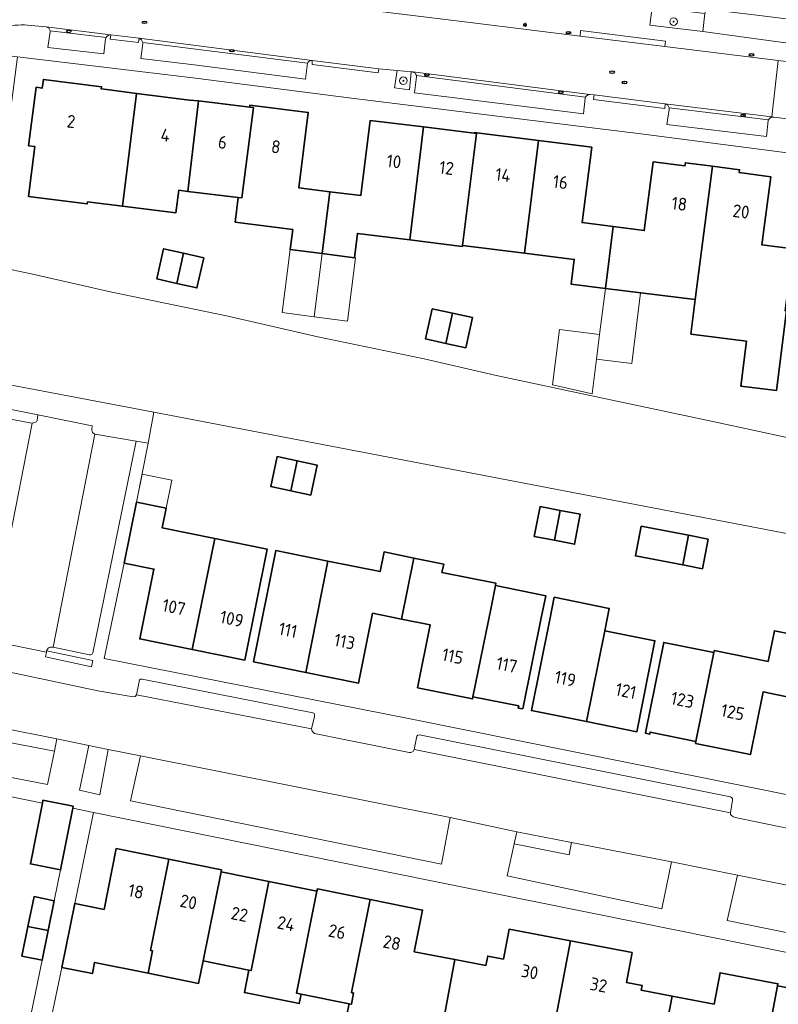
# Model space of a CAD drawing. Header units: metres. Extents: x 149984 to 156489, y 469398 to 478068.
# Tile 665 of 854: x 154436 to 154516, y 471860 to 471964. Entities that reach past the tile are written whole.
import ezdxf
from ezdxf.enums import TextEntityAlignment as Align

# ---------------------------------------------------------------- set-up
doc = ezdxf.new("R2010")
doc.units = ezdxf.units.M
doc.header["$LTSCALE"] = 0.75
for name, color, linetype, lineweight in [('B-WE-GK-BESCHOEIING-G', 252, 'GK-BESCHOEIING-SO', 18), ('B-WE-GR-BEPLANTING_CULTUUR_HEESTERS-GV', 252, 'Continuous', 18), ('B-WE-GR-BOOM-S', 252, 'Continuous', 25), ('B-WE-GR-GROENVOORZIENING-GV', 252, 'Continuous', 18), ('B-WE-GR-STRUIK-GV', 252, 'Continuous', 13), ('B-WE-IE-MEUBILAIR-S', 252, 'Continuous', 25), ('B-WE-OG-BEBOUWING-GV', 6, 'Continuous', 35), ('B-WE-OG-BEBOUWING-T18', 1, 'Continuous', 18), ('B-WE-OG-BEBOUWING_LUIFEL-GV', 6, 'Continuous', 18), ('B-WE-OG-BEBOUWING_OVERBOUWING-GV', 6, 'Continuous', 18), ('B-WE-OG-TERREIN_BEGROEID-GV', 252, 'Continuous', 18), ('B-WE-OG-TERREIN_ERF-GV', 252, 'Continuous', 18), ('B-WE-OG-WATER-GV', 252, 'Continuous', 18), ('B-WE-VH-HALFVERHARDING_GRASBETONSTEEN-GV', 252, 'Continuous', 18), ('B-WE-VH-OPENVERHARDING_BETONELEMENT-GV', 252, 'Continuous', 18), ('B-WE-VH-OPENVERHARDING_BETONSTRAATSTEEN-GV', 252, 'Continuous', 18), ('B-WE-VH-OPENVERHARDING_STRAATBAKSTEEN-GV', 252, 'Continuous', 18), ('B-WE-VH-OPENVERHARDING_TEGEL-GV', 252, 'Continuous', 18)]:
    doc.layers.add(name, color=color, linetype=linetype, lineweight=lineweight)
doc.styles.add('NLCS-ISO', font='NLCS-ISO.ttf')
doc.styles.add('NLCS-ISO-M750-T18', font='NLCS-ISO.ttf', dxfattribs={"height": 1.35})
doc.linetypes.add('GK-BESCHOEIING-SO', pattern='A,18,-3,[1,NLCS.SHX,S=0.6,R=0,X=0,Y=0],-3', length=24)

# ---------------------------------------------------------------- blocks, each defined once
blk = doc.blocks.new('SIE-MEUBILAIR_PAAL_LICHTMAST-SO')
for points in [[(-0.62, 0), (-1, 0)], [(-0.71, 0.71), (-0.44, 0.44)], [(0, 1), (0, 0.62)], [(0.44, 0.44), (0.71, 0.71)], [(1, 0), (0.62, 0)], [(-0.71, -0.71), (-0.44, -0.44)], [(0, -0.62), (0, -1)], [(0.44, -0.44), (0.71, -0.71)]]:
    blk.add_lwpolyline(points)
blk.add_circle((0, 0), 0.5)
blk = doc.blocks.new('SIE-MEUBILAIR_PUT_KOLK-SO')
blk.add_ellipse((0, 0), major_axis=(1.25, 0), ratio=0.54)
at = {"style": 'NLCS-ISO'}
blk.add_text('klk', height=0.75, dxfattribs=at).set_placement((0.03, 0), align=Align.MIDDLE_CENTER)
blk = doc.blocks.new('SIE-MEUBILAIR_PUT_RIOOLPUT-SO')
blk.add_ellipse((0, 0), major_axis=(1.25, 0), ratio=0.54)
at = {"style": 'NLCS-ISO'}
blk.add_text('ri', height=0.75, dxfattribs=at).set_placement((-0.04, 0.07), align=Align.MIDDLE_CENTER)
blk = doc.blocks.new('SGR-BOOM_GBKN-SO')
at = {"linetype": 'ByBlock', "lineweight": 18}
h = blk.add_hatch(color=0, dxfattribs=at)
h.dxf.hatch_style = 1
edge = h.paths.add_edge_path()
edge.add_arc((0, 0), 0.25, 0, 360)
at = {"color": 0, "linetype": 'ByBlock', "lineweight": 18}
for radius in [2, 0.25]:
    blk.add_circle((0, 0), radius, dxfattribs=at)
at = {"color": 0, "linetype": 'ByBlock', "lineweight": 18, "style": 'NLCS-ISO'}
blk.add_attdef('SOORT', (2.5, 0), '', height=1.5, dxfattribs=at)

msp = doc.modelspace()

# ---------------------------------------------------------------- linework, layer by layer
at = {"layer": 'B-WE-GK-BESCHOEIING-G', "flags": 128}
msp.add_lwpolyline([(154445.683, 471935.293), (154457.761, 471932.784), (154467.364, 471930.588), (154478.549, 471928.253), (154485.988, 471926.546), (154497.2, 471924.149), (154508.97, 471921.658), (154521, 471919.074), (154531.451, 471916.863), (154543.248, 471914.354), (154554.601, 471912.014), (154566.129, 471909.615), (154576.603, 471907.466), (154583.651, 471906.033), (154588.496, 471905.001), (154601.674, 471902.335), (154614.227, 471899.86), (154620.841, 471898.517), (154627.405, 471897.185), (154627.752, 471897.114), (154627.862, 471897.092), (154630.211, 471896.65), (154631.335, 471896.439), (154631.662, 471896.377), (154633.448, 471896.041), (154637.76, 471895.23), (154649.412, 471892.981), (154663.852, 471890.202), (154677.127, 471887.659), (154690.331, 471885.196), (154702.88, 471882.887), (154716.12, 471880.424), (154728.608, 471878.16), (154742.195, 471875.651), (154754.701, 471873.48), (154766.296, 471871.38), (154778.841, 471869.151), (154785.011, 471868.152)], dxfattribs=at)
at = {"layer": 'B-WE-GR-BEPLANTING_CULTUUR_HEESTERS-GV', "flags": 128}
msp.add_lwpolyline([(154508.123, 471964.629), (154502.563, 471965.303), (154502.334, 471963.415), (154507.894, 471962.742)], close=True, dxfattribs=at)
at = {"layer": 'B-WE-GR-GROENVOORZIENING-GV', "flags": 128}
msp.add_lwpolyline([(154475.705, 471958.636), (154475.436, 471956.807), (154477.023, 471956.6), (154477.202, 471958.503)], close=True, dxfattribs=at)
at = {"layer": 'B-WE-GR-STRUIK-GV', "flags": 128}
for points in [[(154428.022, 471899.621), (154432.693, 471922.612), (154433.099, 471922.576), (154432.988, 471922.02), (154433.16, 471922.192), (154433.35, 471922.21), (154437.026, 471921.523), (154437.288, 471921.505), (154437.55, 471921.541), (154437.727, 471921.636), (154437.799, 471921.758), (154437.88, 471922.373), (154432.002, 471923.517), (154427.252, 471899.108), (154427.905, 471898.967), (154428.393, 471898.862), (154433.135, 471897.968), (154433.259, 471898.506), (154433.25, 471898.668)], [(154438.682, 471896.875), (154443.542, 471895.836), (154443.669, 471896.5), (154438.797, 471897.53), (154438.774, 471897.37)]]:
    msp.add_lwpolyline(points, close=True, dxfattribs=at)
at = {"layer": 'B-WE-OG-BEBOUWING-GV', "flags": 128}
for points in [[(154448.258, 471956.222), (154445.146, 471956.613), (154444.56, 471956.686), (154444.587, 471956.916), (154438.457, 471957.691), (154438.341, 471956.778), (154437.687, 471956.861), (154436.908, 471950.7), (154437.563, 471950.617), (154436.899, 471945.359), (154443.085, 471944.577), (154443.116, 471944.785), (154446.784, 471944.33)], [(154452.415, 471943.632), (154452.711, 471946.014), (154453.663, 471945.896), (154454.814, 471955.425), (154453.857, 471955.518), (154453.854, 471955.519), (154448.258, 471956.222), (154446.784, 471944.33)], [(154460.581, 471954.727), (154460.196, 471954.774), (154454.814, 471955.425), (154453.663, 471945.896), (154458.991, 471945.27), (154459.375, 471945.225)], [(154460.196, 471954.774), (154460.581, 471954.727), (154459.375, 471945.225), (154458.991, 471945.27), (154458.66, 471942.661), (154464.718, 471941.892), (154464.45, 471939.772), (154467.831, 471939.338), (154468.626, 471945.861), (154465.362, 471946.275), (154466.35, 471954.214), (154460.22, 471954.976)], [(154467.831, 471939.338), (154471.211, 471938.905), (154471.529, 471941.47), (154477.054, 471940.786), (154478.477, 471952.683), (154472.884, 471953.373), (154471.89, 471945.447), (154468.626, 471945.861)], [(154477.054, 471940.786), (154482.579, 471940.102), (154482.59, 471940.19), (154484.069, 471951.992), (154483.831, 471952.022), (154478.477, 471952.683)], [(154489.138, 471939.382), (154490.617, 471951.243), (154483.84, 471952.088), (154483.833, 471952.034), (154483.831, 471952.022), (154484.069, 471951.992), (154482.59, 471940.19)], [(154490.617, 471951.243), (154489.138, 471939.382), (154494.377, 471938.735), (154494.054, 471936.125), (154497.646, 471935.679), (154498.475, 471942.193), (154495.201, 471942.609), (154496.21, 471950.546)], [(154497.646, 471935.679), (154507.12, 471934.502), (154508.922, 471948.543), (154506.067, 471948.909), (154506.024, 471948.572), (154502.667, 471948.999), (154501.748, 471941.777), (154498.475, 471942.193)], [(154516.71, 471933.31), (154516.574, 471933.326), (154517.406, 471939.832), (154514.133, 471940.251), (154515.071, 471947.43), (154511.744, 471947.878), (154511.777, 471948.177), (154508.922, 471948.543), (154507.12, 471934.502), (154506.654, 471930.873), (154512.502, 471930.123), (154511.895, 471925.396), (154515.654, 471924.914), (154516.731, 471933.307)], [(154452.513, 471936.212), (154453.233, 471939.376), (154451.112, 471939.859), (154450.392, 471936.694)], [(154453.233, 471939.376), (154452.513, 471936.212), (154454.633, 471935.729), (154455.353, 471938.894)], [(154479.41, 471933.537), (154478.712, 471930.352), (154480.838, 471929.887), (154481.535, 471933.072)], [(154481.535, 471933.072), (154480.838, 471929.887), (154482.963, 471929.422), (154483.66, 471932.607)], [(154464.512, 471914.367), (154465.177, 471917.516), (154463.066, 471917.963), (154462.401, 471914.814)], [(154465.177, 471917.516), (154464.512, 471914.367), (154466.623, 471913.921), (154467.289, 471917.07)], [(154454.13, 471897.648), (154456.508, 471909.339), (154450.981, 471910.459), (154451.402, 471912.536), (154448.285, 471913.168), (154446.984, 471906.748), (154450.101, 471906.117), (154448.612, 471898.766)], [(154492.89, 471912.299), (154490.772, 471912.709), (154490.16, 471909.563), (154492.281, 471909.152)], [(154492.89, 471912.299), (154492.281, 471909.152), (154494.397, 471908.742), (154495.009, 471911.888)], [(154505.792, 471906.555), (154506.387, 471909.684), (154501.417, 471910.628), (154500.811, 471907.502)], [(154508.47, 471909.287), (154506.387, 471909.684), (154505.792, 471906.555), (154507.864, 471906.161)], [(154459.667, 471896.526), (154462.036, 471908.219), (154456.508, 471909.339), (154454.13, 471897.648)], [(154468.432, 471906.961), (154462.937, 471908.069), (154460.576, 471896.355), (154466.114, 471895.238)], [(154468.432, 471906.961), (154466.114, 471895.238), (154471.653, 471894.122), (154473.134, 471901.467), (154476.172, 471900.852), (154477.48, 471907.289), (154474.343, 471907.922), (154473.926, 471905.854)], [(154477.48, 471907.289), (154476.172, 471900.852), (154479.21, 471900.237), (154477.871, 471893.621), (154483.642, 471892.453), (154483.695, 471892.67), (154485.607, 471902.06), (154486.075, 471904.381), (154486.125, 471904.628), (154480.439, 471905.775), (154480.617, 471906.657)], [(154488.947, 471891.395), (154490.9, 471900.993), (154491.372, 471903.313), (154486.075, 471904.381), (154485.607, 471902.06), (154483.695, 471892.67), (154488.515, 471891.706), (154488.472, 471891.49)], [(154497.577, 471899.633), (154498.05, 471901.986), (154492.266, 471903.15), (154491.796, 471900.813), (154489.865, 471891.219), (154495.649, 471890.055)], [(154500.943, 471888.99), (154502.871, 471898.568), (154497.577, 471899.633), (154495.649, 471890.055)], [(154518.6, 471898.998), (154515.453, 471899.633), (154514.8, 471896.398), (154509.115, 471897.546), (154509.071, 471897.33), (154507.184, 471887.979), (154507.14, 471887.763), (154512.924, 471886.596), (154514.255, 471893.193), (154517.294, 471892.579)], [(154509.071, 471897.33), (154503.788, 471898.397), (154501.9, 471889.046), (154501.857, 471888.83), (154502.318, 471888.737), (154502.361, 471888.953), (154507.184, 471887.979)], [(154441.601, 471881.141), (154438.414, 471881.771), (154438.353, 471881.462), (154437.09, 471875.074), (154440.277, 471874.444), (154441.563, 471880.952)], [(154449.498, 471863.563), (154449.969, 471865.916), (154449.744, 471865.962), (154451.671, 471875.57), (154446.131, 471876.681), (154444.849, 471870.288), (154441.771, 471870.92), (154440.388, 471864.179), (154443.622, 471863.531), (154443.855, 471864.694)], [(154457.167, 471874.244), (154457.21, 471874.46), (154451.671, 471875.57), (154449.744, 471865.962), (154449.969, 471865.916), (154449.498, 471863.563), (154454.812, 471862.498), (154455.284, 471864.851)], [(154460.108, 471863.884), (154460.338, 471863.837), (154462.221, 471873.23), (154457.167, 471874.244), (154455.284, 471864.851)], [(154465.607, 471861.353), (154465.118, 471861.451), (154467.276, 471872.217), (154462.221, 471873.23), (154460.338, 471863.837), (154460.108, 471863.884), (154459.636, 471861.53), (154464.921, 471860.471), (154465.411, 471860.372)], [(154471.138, 471861.468), (154470.893, 471861.517), (154472.859, 471871.322), (154467.319, 471872.433), (154467.276, 471872.217), (154465.118, 471861.451), (154465.607, 471861.353), (154470.657, 471860.34), (154470.902, 471860.291)], [(154436.84, 471868.5), (154438.981, 471868.067), (154439.614, 471871.2), (154437.473, 471871.633)], [(154470.893, 471861.517), (154471.138, 471861.468), (154470.902, 471860.291), (154470.657, 471860.34), (154470.435, 471859.214), (154480.338, 471857.262), (154480.59, 471858.587), (154481.809, 471865.002), (154477.518, 471865.818), (154478.399, 471870.211), (154472.859, 471871.322)], [(154436.84, 471868.5), (154436.206, 471865.367), (154438.348, 471864.934), (154438.981, 471868.067)], [(154485.551, 471857.644), (154485.103, 471855.286), (154491.533, 471854.064), (154493.985, 471866.963), (154487.506, 471868.194), (154486.908, 471865.051), (154485.258, 471865.364), (154485.071, 471864.382), (154481.809, 471865.002), (154480.59, 471858.587)], [(154493.985, 471866.963), (154491.533, 471854.064), (154502.914, 471851.901), (154503.362, 471854.259), (154504.673, 471861.16), (154501.422, 471861.777), (154501.517, 471862.274), (154499.866, 471862.588), (154500.464, 471865.732)], [(154513.548, 471850.491), (154515.781, 471862.24), (154515.822, 471862.457), (154509.731, 471863.614), (154509.104, 471860.318), (154504.673, 471861.16), (154503.362, 471854.259), (154503.952, 471854.147), (154507.744, 471853.426), (154507.408, 471851.658)], [(154519.282, 471851.844), (154521.066, 471861.236), (154515.781, 471862.24), (154513.548, 471850.491), (154518.833, 471849.486)]]:
    msp.add_lwpolyline(points, close=True, dxfattribs=at)
at = {"layer": 'B-WE-OG-BEBOUWING_LUIFEL-GV', "flags": 128}
for points in [[(154464.45, 471939.772), (154463.597, 471933.13), (154466.98, 471932.696), (154467.831, 471939.338)], [(154467.831, 471939.338), (154466.98, 471932.696), (154470.484, 471932.247), (154471.335, 471938.889)], [(154497.646, 471935.679), (154497.043, 471930.827), (154496.721, 471928.235), (154500.43, 471927.775), (154501.355, 471935.218)], [(154451.999, 471915.481), (154448.852, 471916.119), (154448.285, 471913.168), (154451.402, 471912.536)]]:
    msp.add_lwpolyline(points, close=True, dxfattribs=at)
at = {"layer": 'B-WE-OG-BEBOUWING_OVERBOUWING-GV', "flags": 128}
msp.add_lwpolyline([(154492.074, 471925.524), (154496.269, 471924.594), (154496.721, 471928.235), (154497.043, 471930.827), (154492.799, 471931.354)], close=True, dxfattribs=at)
at = {"layer": 'B-WE-OG-TERREIN_BEGROEID-GV', "flags": 128}
for points in [[(154449.479, 471919.38), (154450.11, 471922.663), (154432.117, 471926.038), (154427.797, 471926.842), (154427.732, 471924.348), (154432.002, 471923.517), (154437.88, 471922.373), (154443.589, 471921.216), (154443.553, 471920.783), (154443.626, 471920.512), (154443.897, 471920.313), (154448.227, 471919.59)], [(154439.616, 471886.931), (154433.545, 471888.096), (154433.823, 471889.424), (154428.234, 471890.524), (154427.069, 471890.686), (154425.975, 471885.946), (154438.902, 471883.453)], [(154444.422, 471882.346), (154445.281, 471887.114), (154443.239, 471887.53), (154442.272, 471882.834)], [(154447.653, 471881.72), (154480.373, 471875.063), (154481.289, 471879.959), (154448.696, 471886.464)], [(154504.614, 471875.289), (154494.09, 471877.337), (154493.839, 471876.047), (154488.044, 471877.188), (154487.32, 471873.816), (154503.599, 471870.347)], [(154537.222, 471867.294), (154537.535, 471868.659), (154534.376, 471869.296), (154511.57, 471873.889), (154510.465, 471869.1), (154542.95, 471862.506), (154543.595, 471865.944)]]:
    msp.add_lwpolyline(points, close=True, dxfattribs=at)
at = {"layer": 'B-WE-OG-TERREIN_ERF-GV', "flags": 128}
for points in [[(154518.656, 471963.82), (154513.582, 471964.439), (154508.262, 471965.088), (154508.123, 471964.629), (154507.894, 471962.742), (154512.499, 471962.092), (154533.932, 471959.174)], [(154531.679, 471948.012), (154501.648, 471951.919), (154470.927, 471955.725), (154454.486, 471957.809), (154435.726, 471960.075), (154432.905, 471938.413), (154432.875, 471938.179), (154433.815, 471937.926), (154437.176, 471937.204), (154445.683, 471935.293), (154457.761, 471932.784), (154467.364, 471930.588), (154478.549, 471928.253), (154485.988, 471926.546), (154497.2, 471924.149), (154508.97, 471921.658), (154521, 471919.074)], [(154516.731, 471933.307), (154515.654, 471924.914), (154511.895, 471925.396), (154512.502, 471930.123), (154506.654, 471930.873), (154507.12, 471934.502), (154497.646, 471935.679), (154494.054, 471936.125), (154494.377, 471938.735), (154489.138, 471939.382), (154482.59, 471940.19), (154482.579, 471940.102), (154477.054, 471940.786), (154471.529, 471941.47), (154471.211, 471938.905), (154467.831, 471939.338), (154464.45, 471939.772), (154464.718, 471941.892), (154458.66, 471942.661), (154458.991, 471945.27), (154453.663, 471945.896), (154452.711, 471946.014), (154452.415, 471943.632), (154446.784, 471944.33), (154443.116, 471944.785), (154443.085, 471944.577), (154436.899, 471945.359), (154437.563, 471950.617), (154436.908, 471950.7), (154437.687, 471956.861), (154438.341, 471956.778), (154438.457, 471957.691), (154444.587, 471956.916), (154444.56, 471956.686), (154445.146, 471956.613), (154448.258, 471956.222), (154453.854, 471955.519), (154453.857, 471955.518), (154454.814, 471955.425), (154460.196, 471954.774), (154460.22, 471954.976), (154466.35, 471954.214), (154465.362, 471946.275), (154468.626, 471945.861), (154471.89, 471945.447), (154472.884, 471953.373), (154478.477, 471952.683), (154483.831, 471952.022), (154483.833, 471952.034), (154483.84, 471952.088), (154490.617, 471951.243), (154496.21, 471950.546), (154495.201, 471942.609), (154498.475, 471942.193), (154501.748, 471941.777), (154502.667, 471948.999), (154506.024, 471948.572), (154506.067, 471948.909), (154508.922, 471948.543), (154511.777, 471948.177), (154511.744, 471947.878), (154515.071, 471947.43), (154514.133, 471940.251), (154517.406, 471939.832)], [(154517.294, 471892.579), (154514.255, 471893.193), (154512.924, 471886.596), (154507.14, 471887.763), (154507.184, 471887.979), (154502.361, 471888.953), (154502.318, 471888.737), (154501.857, 471888.83), (154501.9, 471889.046), (154503.788, 471898.397), (154509.071, 471897.33), (154509.115, 471897.546), (154514.8, 471896.398), (154515.453, 471899.633), (154518.6, 471898.998)], [(154437.148, 471859.162), (154438.348, 471864.934), (154436.206, 471865.367), (154436.84, 471868.5), (154437.473, 471871.633), (154439.614, 471871.2), (154440.277, 471874.444), (154437.09, 471875.074), (154438.353, 471881.462), (154420.764, 471885.04), (154419.851, 471885.175), (154419.255, 471885.184), (154418.776, 471885.139), (154418.189, 471884.94), (154417.43, 471884.353), (154416.924, 471883.694), (154415.903, 471878.201), (154408.55, 471840.964)], [(154543.215, 471860.396), (154501.118, 471868.888), (154479.148, 471873.332), (154443.736, 471880.505), (154441.771, 471870.92), (154444.849, 471870.288), (154446.131, 471876.681), (154451.671, 471875.57), (154457.21, 471874.46), (154457.167, 471874.244), (154462.221, 471873.23), (154467.276, 471872.217), (154467.319, 471872.433), (154472.859, 471871.322), (154478.399, 471870.211), (154477.518, 471865.818), (154481.809, 471865.002), (154485.071, 471864.382), (154485.258, 471865.364), (154486.908, 471865.051), (154487.506, 471868.194), (154493.985, 471866.963), (154500.464, 471865.732), (154499.866, 471862.588), (154501.517, 471862.274), (154501.422, 471861.777), (154504.673, 471861.16), (154509.104, 471860.318), (154509.731, 471863.614), (154515.822, 471862.457), (154515.781, 471862.24), (154521.066, 471861.236)], [(154470.435, 471859.214), (154470.657, 471860.34), (154465.607, 471861.353), (154465.411, 471860.372), (154464.921, 471860.471), (154459.636, 471861.53), (154460.108, 471863.884), (154455.284, 471864.851), (154454.812, 471862.498), (154449.498, 471863.563), (154443.855, 471864.694), (154443.622, 471863.531), (154440.388, 471864.179), (154438.631, 471855.608)]]:
    msp.add_lwpolyline(points, dxfattribs=at)
for points in [[(154453.233, 471939.376), (154455.353, 471938.894), (154454.633, 471935.729), (154452.513, 471936.212), (154450.392, 471936.694), (154451.112, 471939.859)], [(154480.838, 471929.887), (154478.712, 471930.352), (154479.41, 471933.537), (154481.535, 471933.072), (154483.66, 471932.607), (154482.963, 471929.422)], [(154462.036, 471908.219), (154459.667, 471896.526), (154454.13, 471897.648), (154448.612, 471898.766), (154450.101, 471906.117), (154446.984, 471906.748), (154444.854, 471896.708), (154476.899, 471890.401), (154541.28, 471877.423), (154614.138, 471862.742), (154616.551, 471874.713), (154617.818, 471880.621), (154619.61, 471889.46), (154606.183, 471892.214), (154566.565, 471900.29), (154550.258, 471903.456), (154450.11, 471922.663), (154449.479, 471919.38), (154448.285, 471913.168), (154451.402, 471912.536), (154450.981, 471910.459), (154456.508, 471909.339)], [(154464.512, 471914.367), (154462.401, 471914.814), (154463.066, 471917.963), (154465.177, 471917.516), (154467.289, 471917.07), (154466.623, 471913.921)], [(154492.281, 471909.152), (154490.16, 471909.563), (154490.772, 471912.709), (154492.89, 471912.299), (154495.009, 471911.888), (154494.397, 471908.742)], [(154506.387, 471909.684), (154508.47, 471909.287), (154507.864, 471906.161), (154505.792, 471906.555), (154500.811, 471907.502), (154501.417, 471910.628)], [(154462.937, 471908.069), (154468.432, 471906.961), (154473.926, 471905.854), (154474.343, 471907.922), (154477.48, 471907.289), (154480.617, 471906.657), (154480.439, 471905.775), (154486.125, 471904.628), (154486.075, 471904.381), (154491.372, 471903.313), (154490.9, 471900.993), (154488.947, 471891.395), (154488.472, 471891.49), (154488.515, 471891.706), (154483.695, 471892.67), (154483.642, 471892.453), (154477.871, 471893.621), (154479.21, 471900.237), (154476.172, 471900.852), (154473.134, 471901.467), (154471.653, 471894.122), (154466.114, 471895.238), (154460.576, 471896.355)], [(154502.871, 471898.568), (154500.943, 471888.99), (154495.649, 471890.055), (154489.865, 471891.219), (154491.796, 471900.813), (154492.266, 471903.15), (154498.05, 471901.986), (154497.577, 471899.633)]]:
    msp.add_lwpolyline(points, close=True, dxfattribs=at)
at = {"layer": 'B-WE-OG-WATER-GV', "flags": 128}
msp.add_lwpolyline([(154521, 471919.074), (154508.97, 471921.658), (154497.2, 471924.149), (154485.988, 471926.546), (154478.549, 471928.253), (154467.364, 471930.588), (154457.761, 471932.784), (154445.683, 471935.293), (154437.176, 471937.204), (154433.815, 471937.926), (154432.117, 471926.038), (154450.11, 471922.663), (154550.258, 471903.456)], dxfattribs=at)
at = {"layer": 'B-WE-VH-HALFVERHARDING_GRASBETONSTEEN-GV', "flags": 128}
for points in [[(154439.616, 471886.931), (154439.861, 471888.234), (154433.823, 471889.424), (154433.545, 471888.096)], [(154494.09, 471877.337), (154488.317, 471878.46), (154488.044, 471877.188), (154493.839, 471876.047)]]:
    msp.add_lwpolyline(points, close=True, dxfattribs=at)
at = {"layer": 'B-WE-VH-OPENVERHARDING_BETONELEMENT-GV', "flags": 128}
for points in [[(154495.031, 471962.836), (154494.975, 471962.237), (154503.919, 471961.161), (154503.964, 471961.73)], [(154448.531, 471962.017), (154445.554, 471962.391), (154445.498, 471961.929), (154448.463, 471961.572)], [(154466.784, 471959.68), (154466.753, 471959.266), (154473.731, 471958.374), (154473.778, 471958.808)], [(154496.463, 471956.066), (154496.413, 471955.566), (154503.913, 471954.635), (154503.951, 471955.107)]]:
    msp.add_lwpolyline(points, close=True, dxfattribs=at)
at = {"layer": 'B-WE-VH-OPENVERHARDING_BETONSTRAATSTEEN-GV', "flags": 128}
for points in [[(154428.996, 471899.924), (154432.889, 471899.201), (154437.288, 471921.505), (154437.026, 471921.523), (154433.35, 471922.21), (154433.16, 471922.192), (154432.988, 471922.02), (154428.661, 471900.43), (154428.652, 471900.24), (154428.688, 471900.105), (154428.824, 471900.005)], [(154433.079, 471899.066), (154433.205, 471898.867), (154433.25, 471898.668), (154433.259, 471898.506), (154438.774, 471897.37), (154438.797, 471897.53), (154438.881, 471897.693), (154438.948, 471897.785), (154439.068, 471897.862), (154439.174, 471897.903), (154439.335, 471897.912), (154439.497, 471897.882), (154443.897, 471920.313), (154443.626, 471920.512), (154443.553, 471920.783), (154443.589, 471921.216), (154437.88, 471922.373), (154437.799, 471921.758), (154437.727, 471921.636), (154437.55, 471921.541), (154437.288, 471921.505), (154432.889, 471899.201)], [(154443.668, 471897.295), (154448.227, 471919.59), (154443.897, 471920.313), (154439.497, 471897.882), (154443.316, 471897.078), (154443.47, 471897.078), (154443.605, 471897.151)]]:
    msp.add_lwpolyline(points, close=True, dxfattribs=at)
at = {"layer": 'B-WE-VH-OPENVERHARDING_STRAATBAKSTEEN-GV', "flags": 128}
for points in [[(154436.792, 471963.399), (154438.76, 471963.22), (154445.546, 471962.392), (154445.554, 471962.391), (154448.531, 471962.017), (154466.784, 471959.68), (154473.778, 471958.808), (154475.705, 471958.636), (154477.202, 471958.503), (154477.364, 471958.488), (154496.026, 471956.103), (154496.463, 471956.066), (154503.951, 471955.107), (154515.16, 471953.753), (154515.847, 471959.676), (154503.919, 471961.161), (154494.975, 471962.237), (154483.689, 471963.638), (154464.406, 471966.004), (154454.93, 471967.279), (154454.929, 471967.28), (154446.018, 471968.308), (154440.784, 471968.939)], [(154445.546, 471962.392), (154438.76, 471963.22)], [(154439.183, 471962.686), (154438.94, 471961.056), (154444.824, 471960.38), (154445, 471961.971)], [(154439.172, 471962.817), (154445.059, 471962.099)], [(154445.059, 471962.099), (154439.172, 471962.817)], [(154466.784, 471959.68), (154448.531, 471962.017)], [(154448.931, 471961.485), (154448.729, 471959.876), (154454.327, 471959.22), (154466.074, 471957.708), (154466.282, 471959.391), (154448.92, 471961.586)], [(154448.92, 471961.586), (154466.282, 471959.391), (154466.282, 471959.394)], [(154496.026, 471956.103), (154477.364, 471958.488)], [(154477.77, 471957.964), (154477.553, 471956.268), (154495.33, 471954.055), (154495.507, 471955.718)], [(154477.743, 471958.085), (154495.55, 471955.811)], [(154495.55, 471955.811), (154477.743, 471958.085)], [(154515.412, 471953.722), (154515.16, 471953.753), (154503.951, 471955.107)], [(154504.351, 471954.528), (154504.134, 471952.942), (154514.605, 471951.686), (154514.776, 471953.348)], [(154514.829, 471953.44), (154504.35, 471954.706)], [(154504.35, 471954.706), (154514.829, 471953.44)], [(154518.133, 471878.575), (154511.308, 471879.978), (154511.123, 471880.027), (154510.933, 471880.167), (154510.834, 471880.276), (154510.838, 471880.446), (154477.509, 471887.108), (154477.391, 471886.91), (154477.156, 471886.81), (154476.976, 471886.801), (154470.146, 471888.183), (154467.03, 471888.825), (154466.867, 471888.942), (154466.75, 471889.069), (154466.713, 471889.313), (154448.267, 471892.881), (154448.122, 471892.718), (154448.014, 471892.664), (154447.716, 471892.709), (154444.183, 471893.315), (154439.929, 471894.2), (154431.066, 471896.07)], [(154433.823, 471889.424), (154439.861, 471888.234), (154443.239, 471887.53), (154445.281, 471887.114), (154448.696, 471886.464), (154481.289, 471879.959), (154488.317, 471878.46), (154494.09, 471877.337), (154504.614, 471875.289), (154511.57, 471873.889), (154534.376, 471869.296)]]:
    msp.add_lwpolyline(points, dxfattribs=at)
at = {"layer": 'B-WE-VH-OPENVERHARDING_STRAATBAKSTEEN-GV'}
for points in [[(154429.521, 471957.282, -0.4163401), (154436.792, 471963.399)], [(154438.76, 471963.22, -0.3004584), (154439.172, 471962.817)], [(154439.172, 471962.817, -0.068858), (154439.183, 471962.686)], [(154445, 471961.971, -0.0569861), (154445.059, 471962.099)], [(154445.059, 471962.099, -0.2446611), (154445.546, 471962.392)], [(154448.531, 471962.017, -0.2702603), (154448.92, 471961.586)], [(154448.92, 471961.586, -0.0499913), (154448.931, 471961.485)], [(154466.282, 471959.394, -0.3157328), (154466.784, 471959.68)], [(154477.364, 471958.488, -0.2247458), (154477.743, 471958.085)], [(154477.743, 471958.085, -0.0411191), (154477.77, 471957.964)], [(154495.507, 471955.718, -0.0483967), (154495.55, 471955.811)], [(154495.55, 471955.811, -0.2556792), (154496.026, 471956.103)], [(154503.951, 471955.107, -0.3093581), (154504.35, 471954.706)], [(154504.35, 471954.706, -0.0955026), (154504.351, 471954.528)], [(154514.776, 471953.348, -0.0338864), (154514.829, 471953.44)], [(154514.829, 471953.44, -0.2708796), (154515.412, 471953.722)]]:
    msp.add_lwpolyline(points, format="xyb", dxfattribs=at)
at = {"layer": 'B-WE-VH-OPENVERHARDING_STRAATBAKSTEEN-GV', "flags": 128}
for points in [[(154524.187, 471952.601), (154524.298, 471952.587), (154525.049, 471958.525), (154515.847, 471959.676), (154515.16, 471953.753), (154515.412, 471953.722), (154522.527, 471952.813), (154524.117, 471952.61)], [(154466.975, 471890.912), (154466.849, 471890.984), (154448.854, 471894.534), (154448.7, 471894.534), (154448.592, 471894.453), (154448.267, 471892.881), (154466.713, 471889.313), (154467.012, 471890.614), (154467.012, 471890.785)], [(154510.942, 471882.068), (154510.834, 471882.131), (154478.078, 471888.662), (154477.888, 471888.635), (154477.789, 471888.527), (154477.509, 471887.108), (154510.838, 471880.446), (154511.051, 471881.779), (154511.037, 471881.955)]]:
    msp.add_lwpolyline(points, close=True, dxfattribs=at)
at = {"layer": 'B-WE-VH-OPENVERHARDING_TEGEL-GV', "flags": 128}
for points in [[(154446.018, 471968.308), (154446.072, 471968.755), (154454.984, 471967.765), (154454.93, 471967.279), (154464.406, 471966.004), (154483.689, 471963.638), (154494.975, 471962.237), (154495.031, 471962.836), (154503.964, 471961.73), (154503.919, 471961.161), (154515.847, 471959.676), (154525.049, 471958.525), (154533.534, 471957.488), (154572.92, 471946.099), (154573.09, 471946.691), (154581.764, 471944.212), (154581.638, 471943.631), (154585.185, 471942.6), (154585.314, 471942.996), (154588.705, 471942.009), (154588.582, 471941.614), (154608.257, 471935.955), (154607.786, 471934.476)], [(154533.932, 471959.174), (154512.499, 471962.092), (154507.894, 471962.742), (154502.334, 471963.415), (154502.563, 471965.303)], [(154438.76, 471963.22), (154436.792, 471963.399)], [(154445, 471961.971), (154444.824, 471960.38), (154438.94, 471961.056), (154439.183, 471962.686)], [(154448.531, 471962.017), (154448.463, 471961.572), (154445.498, 471961.929), (154445.554, 471962.391), (154445.546, 471962.392)], [(154466.282, 471959.394), (154466.282, 471959.391), (154466.074, 471957.708), (154454.327, 471959.22), (154448.729, 471959.876), (154448.931, 471961.485)], [(154433.216, 471960.379), (154435.726, 471960.075), (154454.486, 471957.809), (154470.927, 471955.725), (154501.648, 471951.919), (154531.679, 471948.012), (154555.3, 471941.365), (154575.372, 471935.599), (154611.37, 471925.235), (154625.673, 471921.093), (154628.511, 471920.271), (154629.063, 471920.111), (154629.216, 471923.715), (154628.725, 471923.857), (154625.304, 471924.848)], [(154477.364, 471958.488), (154477.202, 471958.503), (154477.023, 471956.6), (154475.436, 471956.807), (154475.705, 471958.636), (154473.778, 471958.808), (154473.731, 471958.374), (154466.753, 471959.266), (154466.784, 471959.68)], [(154495.507, 471955.718), (154495.33, 471954.055), (154477.553, 471956.268), (154477.77, 471957.964)], [(154503.951, 471955.107), (154503.913, 471954.635), (154496.413, 471955.566), (154496.463, 471956.066), (154496.026, 471956.103)], [(154514.776, 471953.348), (154514.605, 471951.686), (154504.134, 471952.942), (154504.351, 471954.528)], [(154524.298, 471952.587), (154524.187, 471952.601), (154524.117, 471952.61), (154523.908, 471950.816), (154522.354, 471950.968), (154522.527, 471952.813), (154515.412, 471953.722)], [(154541.28, 471877.423), (154476.899, 471890.401), (154444.854, 471896.708), (154446.984, 471906.748), (154448.285, 471913.168), (154449.479, 471919.38), (154448.227, 471919.59), (154443.668, 471897.295), (154443.605, 471897.151), (154443.47, 471897.078), (154443.316, 471897.078), (154439.497, 471897.882), (154439.335, 471897.912), (154439.174, 471897.903), (154439.068, 471897.862), (154438.948, 471897.785), (154438.881, 471897.693), (154438.797, 471897.53), (154443.669, 471896.5), (154443.542, 471895.836), (154438.682, 471896.875), (154438.774, 471897.37), (154433.259, 471898.506)], [(154431.066, 471896.07), (154439.929, 471894.2), (154444.183, 471893.315), (154447.716, 471892.709), (154448.014, 471892.664), (154448.122, 471892.718), (154448.267, 471892.881), (154448.592, 471894.453), (154448.7, 471894.534), (154448.854, 471894.534), (154466.849, 471890.984), (154466.975, 471890.912), (154467.012, 471890.785), (154467.012, 471890.614), (154466.713, 471889.313), (154466.75, 471889.069), (154466.867, 471888.942), (154467.03, 471888.825), (154470.146, 471888.183), (154476.976, 471886.801), (154477.156, 471886.81), (154477.391, 471886.91), (154477.509, 471887.108), (154477.789, 471888.527), (154477.888, 471888.635), (154478.078, 471888.662), (154510.834, 471882.131), (154510.942, 471882.068), (154511.037, 471881.955), (154511.051, 471881.779), (154510.838, 471880.446), (154510.834, 471880.276), (154510.933, 471880.167), (154511.123, 471880.027), (154511.308, 471879.978), (154518.133, 471878.575)], [(154542.95, 471862.506), (154510.465, 471869.1), (154511.57, 471873.889), (154504.614, 471875.289), (154503.599, 471870.347), (154487.32, 471873.816), (154488.044, 471877.188), (154488.317, 471878.46), (154481.289, 471879.959), (154480.373, 471875.063), (154447.653, 471881.72), (154448.696, 471886.464), (154445.281, 471887.114), (154444.422, 471882.346), (154442.272, 471882.834), (154443.239, 471887.53), (154439.861, 471888.234), (154439.616, 471886.931), (154438.902, 471883.453), (154425.975, 471885.946)], [(154420.764, 471885.04), (154438.353, 471881.462), (154438.414, 471881.771), (154441.601, 471881.141), (154441.563, 471880.952), (154443.736, 471880.505), (154479.148, 471873.332), (154501.118, 471868.888), (154543.215, 471860.396)]]:
    msp.add_lwpolyline(points, dxfattribs=at)
at = {"layer": 'B-WE-VH-OPENVERHARDING_TEGEL-GV'}
for points in [[(154436.792, 471963.399, 0.4163401), (154429.521, 471957.282)], [(154439.172, 471962.817, 0.3004584), (154438.76, 471963.22)], [(154439.183, 471962.686, 0.068858), (154439.172, 471962.817)], [(154445.059, 471962.099, 0.0569861), (154445, 471961.971)], [(154445.546, 471962.392, 0.2446611), (154445.059, 471962.099)], [(154448.92, 471961.586, 0.2702603), (154448.531, 471962.017)], [(154448.931, 471961.485, 0.0499913), (154448.92, 471961.586)], [(154466.784, 471959.68, 0.3157328), (154466.282, 471959.394)], [(154477.743, 471958.085, 0.2247458), (154477.364, 471958.488)], [(154477.77, 471957.964, 0.0411191), (154477.743, 471958.085)], [(154495.55, 471955.811, 0.0483967), (154495.507, 471955.718)], [(154496.026, 471956.103, 0.2556792), (154495.55, 471955.811)], [(154504.35, 471954.706, 0.3093581), (154503.951, 471955.107)], [(154504.351, 471954.528, 0.0955026), (154504.35, 471954.706)], [(154514.829, 471953.44, 0.0338864), (154514.776, 471953.348)], [(154515.412, 471953.722, 0.2708796), (154514.829, 471953.44)]]:
    msp.add_lwpolyline(points, format="xyb", dxfattribs=at)
at = {"layer": 'B-WE-VH-OPENVERHARDING_TEGEL-GV', "flags": 128}
msp.add_lwpolyline([(154443.736, 471880.505), (154441.563, 471880.952), (154440.277, 471874.444), (154439.614, 471871.2), (154438.981, 471868.067), (154438.348, 471864.934), (154437.148, 471859.162), (154436.515, 471856.029), (154438.631, 471855.608), (154440.388, 471864.179), (154441.771, 471870.92)], close=True, dxfattribs=at)

# ---------------------------------------------------------------- block references
at = {"layer": 'B-WE-GR-BOOM-S', "xscale": 0.2, "yscale": 0.2, "zscale": 0.2}
for p in [(154504.827, 471963.78), (154476.382, 471957.547)]:
    msp.add_blockref('SGR-BOOM_GBKN-SO', p, dxfattribs=at)
at = {"layer": 'B-WE-IE-MEUBILAIR-S', "xscale": 0.2, "yscale": 0.2, "zscale": 0.2}
for name, p in [('SIE-MEUBILAIR_PUT_RIOOLPUT-SO', (154449.108, 471963.702)), ('SIE-MEUBILAIR_PAAL_LICHTMAST-SO', (154489.183, 471963.438)), ('SIE-MEUBILAIR_PUT_KOLK-SO', (154441.131, 471962.744)), ('SIE-MEUBILAIR_PUT_KOLK-SO', (154493.76, 471962.615)), ('SIE-MEUBILAIR_PUT_KOLK-SO', (154458.293, 471960.72)), ('SIE-MEUBILAIR_PUT_KOLK-SO', (154513.045, 471960.271)), ('SIE-MEUBILAIR_PUT_RIOOLPUT-SO', (154498.372, 471958.449)), ('SIE-MEUBILAIR_PUT_KOLK-SO', (154478.839, 471958.148)), ('SIE-MEUBILAIR_PUT_RIOOLPUT-SO', (154499.648, 471957.357)), ('SIE-MEUBILAIR_PUT_KOLK-SO', (154492.968, 471956.337)), ('SIE-MEUBILAIR_PUT_KOLK-SO', (154512.162, 471953.907))]:
    msp.add_blockref(name, p, dxfattribs=at)

# ---------------------------------------------------------------- texts
at = {"layer": 'B-WE-OG-BEBOUWING-T18', "style": 'NLCS-ISO-M750-T18'}
for s, rotation, p in [('2', 352.9, (154441.385, 471953.265)), ('4', 352.9, (154451.308, 471951.813)), ('6', 352.9, (154457.332, 471951.066)), ('8', 352.9, (154462.945, 471950.592)), ('10', 352.9, (154475.384, 471949.05)), ('12', 352.9, (154480.923, 471948.364)), ('14', 352.9, (154486.872, 471947.626)), ('16', 352.9, (154492.916, 471946.877)), ('18', 352.9, (154505.438, 471944.59)), ('20', 352.9, (154511.938, 471943.784)), ('107', 348.5, (154452.211, 471902.118)), ('109', 348.5, (154458.306, 471900.883)), ('111', 348.6, (154464.22, 471899.701)), ('113', 348.6, (154470.186, 471898.498)), ('115', 348.6, (154481.576, 471896.952)), ('117', 348.7, (154487.27, 471896.034)), ('119', 348.6, (154493.428, 471894.582)), ('121', 348.6, (154499.808, 471893.298)), ('123', 348.6, (154505.769, 471892.346)), ('125', 348.6, (154511.057, 471891.053)), ('18', 348.7, (154448.217, 471872.183)), ('20', 348.7, (154453.743, 471871.075)), ('22', 348.7, (154459.116, 471869.773)), ('24', 348.7, (154464.028, 471868.788)), ('26', 348.7, (154469.392, 471867.938)), ('28', 348.7, (154475.164, 471866.78)), ('30', 349.2, (154489.681, 471863.709)), ('32', 349.2, (154496.932, 471862.331))]:
    msp.add_text(s, height=1.35, rotation=rotation, dxfattribs=at).set_placement(p, align=Align.MIDDLE)

doc.saveas('drawing.dxf')
